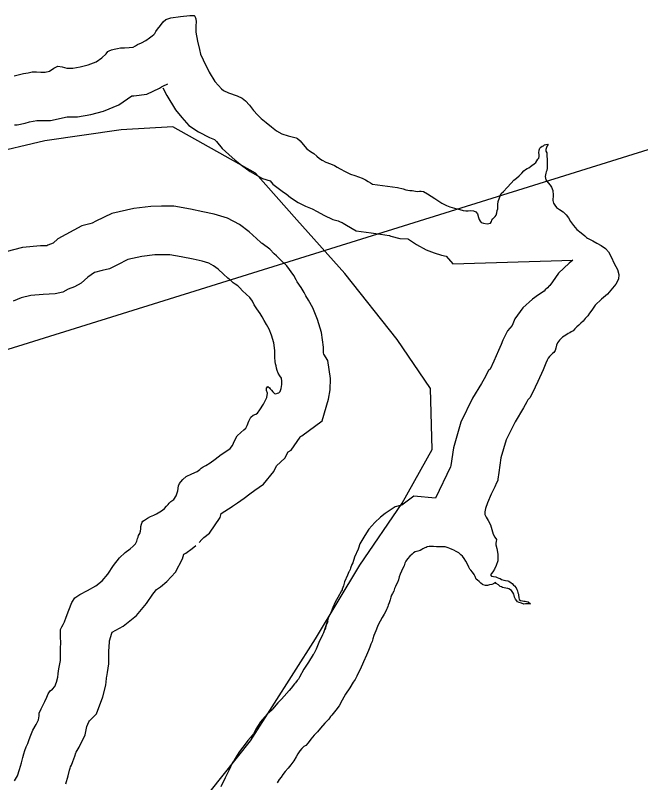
# Model space of a CAD drawing. Extents: x 1662474 to 1856135, y 779280 to 917889.
# Drawn here: x 1734028 to 1734994, y 799071 to 800258 of the extents above; entities that cross this region are included whole.
import ezdxf

# ---------------------------------------------------------------- set-up
doc = ezdxf.new("R2010")
doc.units = 0
for name, color, linetype in [('Exist Boundary Political City Limit New', 7, 'Continuous'), ('Exist Hydrographic Buffer Line', 7, 'Continuous'), ('Exist Hydrographic Lake Shore', 7, 'Continuous'), ('Exist Road Primary Interstate Structure Standard Bridge Number Label', 7, 'Continuous'), ('Map Preparation Boundary City Limit Buffer Line', 7, 'Continuous')]:
    doc.layers.add(name, color=color, linetype=linetype)

msp = doc.modelspace()

# ---------------------------------------------------------------- linework, layer by layer
at = {"layer": 'Exist Boundary Political City Limit New'}
msp.add_lwpolyline([(1733999.9, 798655.6), (1734073.4, 798751.2), (1734102.5, 798789), (1734286.8, 799004.4), (1734391.8, 799136), (1734492.1, 799293.8), (1734560.5, 799407.8), (1734625.8, 799503.5), (1734672.2, 799586.6), (1734669.4, 799680.9), (1734617.9, 799756.8), (1734537.5, 799858.7), (1734462.9, 799941.7), (1734399.1, 800014.2), (1734271.5, 800085.6), (1734192, 800080.9), (1734073.6, 800063.8), (1733986.1, 800043.5)], dxfattribs=at)
at = {"layer": 'Exist Hydrographic Buffer Line'}
for points in [[(1734027.2, 800088.8), (1734031.1, 800088.8), (1734043.3, 800091.5), (1734050.1, 800093.1), (1734056, 800094.5), (1734061.4, 800095.5), (1734066.3, 800095.3), (1734082.8, 800095.3), (1734108.1, 800101.1), (1734124.1, 800101.1), (1734144.7, 800104.9), (1734164.4, 800110), (1734188.3, 800119.8), (1734208.5, 800133.3), (1734211.5, 800133.5), (1734231.6, 800135.9), (1734251.2, 800145.4), (1734253.9, 800147.2), (1734256.2, 800148.3), (1734264, 800152.3)], [(1734256.3, 800145.7), (1734262.1, 800133.8), (1734275.6, 800111.9), (1734285.5, 800100.1), (1734296.5, 800087.8), (1734311, 800077.7), (1734328.1, 800068.9), (1734336.2, 800066), (1734339, 800062.7), (1734348, 800052.2), (1734358, 800042.6), (1734367.8, 800034.3), (1734377.7, 800026.3), (1734390.8, 800016.6), (1734410.3, 800005.5), (1734422, 800001.9), (1734426.1, 799996.8), (1734442.6, 799984.7), (1734446.7, 799982.2), (1734453.2, 799976.4), (1734465.4, 799968.8), (1734476.5, 799963), (1734486.8, 799958.9), (1734494.5, 799954.5), (1734504.7, 799949.2), (1734519, 799942.5), (1734526.8, 799940.1), (1734530, 799938.7), (1734533, 799937.5), (1734534.5, 799936.5), (1734539.7, 799933.7), (1734554.9, 799924.6), (1734578.2, 799921.7), (1734592.4, 799919.7), (1734605.6, 799917.7), (1734606.3, 799917.6), (1734608.5, 799916.7), (1734622.2, 799913.1), (1734634.6, 799912.2), (1734635.3, 799912.1), (1734635.4, 799912), (1734648, 799903.7), (1734663, 799895.2), (1734675.5, 799890.8), (1734686.5, 799887.2), (1734693.9, 799885.5), (1734704, 799873.9), (1734889.6, 799879.6)], [(1734312.1, 799443), (1734316.6, 799447.5), (1734319.4, 799450.6), (1734328.2, 799457.3), (1734344.5, 799481.5), (1734346.5, 799487.4), (1734363.2, 799498.7), (1734363.5, 799499.1), (1734371.4, 799504.1), (1734381.7, 799511.5), (1734390.5, 799518.1), (1734398.1, 799523.5), (1734411.6, 799533), (1734427.5, 799552.5), (1734431.6, 799561.1), (1734444.6, 799573.4), (1734449.9, 799583.1), (1734454.4, 799585.6), (1734468.1, 799605.9), (1734468.7, 799606.8), (1734470.7, 799607.5), (1734502.3, 799630.7), (1734512, 799664.2), (1734514.5, 799679), (1734515.3, 799696.3), (1734510.8, 799724.2), (1734504.6, 799733.9), (1734504.2, 799736), (1734504.2, 799744.7), (1734501.2, 799767.3), (1734495.2, 799787.7), (1734488.1, 799805.5), (1734481.2, 799817.7), (1734477.2, 799824.4), (1734474.4, 799829.2), (1734470, 799837), (1734463.7, 799846.1), (1734461.9, 799848.8), (1734458.3, 799855.6), (1734447.6, 799870.4), (1734437.6, 799880.4), (1734431.6, 799886.1), (1734428.2, 799889.4), (1734421.4, 799896.3), (1734409.6, 799905.1), (1734408.5, 799905.7), (1734407.4, 799906.8), (1734400.9, 799912.8), (1734389.6, 799923.4), (1734374.6, 799934.4), (1734356.2, 799944.3), (1734335.5, 799950.7), (1734318.1, 799954.2), (1734298.8, 799958.4), (1734273.3, 799962.9), (1734253.9, 799962.9), (1734237.6, 799962.2), (1734211.4, 799959.1), (1734177.2, 799951.7), (1734152.4, 799939.5), (1734147, 799936.7), (1734143.2, 799935.8), (1734130.9, 799932.4)], [(1734130.9, 799932.4), (1734094.1, 799912.3), (1734086.8, 799905.8), (1734078.5, 799902.5), (1734077.1, 799901.8), (1734067, 799901.4), (1734039.5, 799899.2), (1734013.5, 799892.3)], [(1734889.6, 799879.6), (1734883.8, 799874.6), (1734867.6, 799859.4), (1734857.9, 799845.9), (1734853.9, 799840.3), (1734853.1, 799839.5), (1734850.4, 799836.4), (1734847, 799833.4), (1734845.2, 799831.5), (1734836.7, 799825.6), (1734827.1, 799819.3), (1734812.5, 799805.6), (1734800.1, 799788.6), (1734795.9, 799778.4), (1734788.5, 799770.1), (1734781.6, 799755.8), (1734778.7, 799749), (1734774.9, 799739.8), (1734767.3, 799723.2), (1734761.6, 799711.1), (1734759.2, 799708.8), (1734752.4, 799695.9), (1734748.3, 799688.5), (1734734.6, 799665.9), (1734716.3, 799629.1), (1734704.9, 799589.3), (1734700.9, 799562), (1734700.6, 799559.6), (1734677.6, 799511.4)], [(1734677.6, 799511.4), (1734643.8, 799514.3), (1734625.5, 799500.6), (1734624.9, 799500.3), (1734615, 799497.7), (1734599.4, 799487.4), (1734592.5, 799481.8), (1734583.8, 799473.9), (1734574.6, 799463.3), (1734568, 799453.7), (1734560.6, 799440.5), (1734558.6, 799434.2), (1734557.7, 799432.6), (1734552.2, 799420.1), (1734549.5, 799411.3), (1734548.1, 799408.8), (1734546.1, 799402.9), (1734545.3, 799401.2), (1734544.1, 799398.1), (1734543.6, 799397.2), (1734541.3, 799392.3), (1734536.8, 799382.1), (1734535.3, 799375.6), (1734533.4, 799370.5), (1734533, 799369.5), (1734532.2, 799367.8), (1734526.4, 799357.6), (1734522.6, 799350.5), (1734519, 799342.5), (1734516.2, 799335.7), (1734511.6, 799325.6), (1734508, 799313.6), (1734506.7, 799308.2)], [(1734106.1, 799069.4), (1734109.9, 799081.9), (1734112.1, 799090.6), (1734113.1, 799093.9), (1734113.7, 799095.9), (1734114.8, 799098.6), (1734117, 799103.9), (1734120.3, 799112.5), (1734121.9, 799117.3), (1734122.4, 799118.4), (1734126.9, 799126.2), (1734136.1, 799145.4), (1734138.5, 799158.2), (1734141.9, 799165.4), (1734142.6, 799167.1), (1734153.5, 799177.8), (1734163.7, 799204.2), (1734168.1, 799222), (1734169, 799232.3), (1734169.2, 799233.7), (1734169.5, 799235.5), (1734170.8, 799241.6), (1734172.8, 799255), (1734172.8, 799267), (1734172.9, 799274.8), (1734173.9, 799288.5), (1734173.8, 799290.9), (1734177.4, 799302.4), (1734178, 799304), (1734194.6, 799313.3), (1734215.2, 799330), (1734230.9, 799348.7), (1734240.5, 799362.8), (1734244.9, 799368.3), (1734246.6, 799370), (1734252.3, 799374.3), (1734262.1, 799382.5), (1734275.5, 799397.1), (1734286.5, 799417.4), (1734288.4, 799424.7), (1734291.5, 799426.4), (1734301.6, 799433.6), (1734306.9, 799438.1)], [(1734510.9, 799320.4), (1734508, 799313.9), (1734504.7, 799304.9), (1734504.1, 799303), (1734502.7, 799300.1), (1734497.3, 799288.1), (1734493, 799278), (1734491.3, 799274.7), (1734489.2, 799270.7), (1734488.4, 799269.7), (1734481.1, 799257.8), (1734474.2, 799246.9), (1734467.2, 799234.8), (1734465.6, 799231.7), (1734463.8, 799229.5), (1734461.2, 799225.9), (1734459.3, 799224.2), (1734454.6, 799217.6), (1734451.1, 799213.9), (1734443.5, 799205.3), (1734439.4, 799200.6), (1734433.8, 799194.8), (1734425.6, 799184.9), (1734424.8, 799183.8), (1734417.5, 799177.4), (1734407.2, 799165.5), (1734400, 799154.2), (1734397.1, 799148.8), (1734396, 799147.1), (1734393.8, 799144), (1734391.8, 799141.4), (1734387.6, 799136.8), (1734381.7, 799129.1), (1734377.9, 799123.9), (1734373.6, 799117.9), (1734371.2, 799114), (1734366.2, 799106.3), (1734365.7, 799105.1), (1734364, 799102.7), (1734357.9, 799090), (1734352.6, 799078.9), (1734345.9, 799064.7)]]:
    msp.add_lwpolyline(points, dxfattribs=at)
at = {"layer": 'Exist Hydrographic Lake Shore'}
for points in [[(1734230, 800219.1), (1734235.5, 800223.1), (1734239.8, 800226.5), (1734242.1, 800228.3), (1734244, 800229.9), (1734245.2, 800232.8), (1734247.9, 800236.7), (1734252.4, 800242.5), (1734256.8, 800248), (1734260.8, 800251.4), (1734268.4, 800254.1), (1734283.6, 800256.1), (1734297.8, 800257.7), (1734304.4, 800258), (1734305.6, 800256.7), (1734306.9, 800252.4), (1734307.8, 800248.2), (1734307.2, 800241.9), (1734307.2, 800232.2), (1734309.5, 800218.3), (1734312.8, 800205.2), (1734314.2, 800198.1), (1734318.5, 800189.2), (1734327.9, 800170.1), (1734336.6, 800155.9), (1734342.1, 800149.3), (1734346.6, 800144.3), (1734350, 800141.9), (1734357.6, 800138), (1734371.2, 800133.3), (1734378.9, 800129.9), (1734383.6, 800125.9), (1734389.9, 800118.9), (1734396.4, 800111), (1734402.5, 800103.9), (1734408.2, 800098.4), (1734415.6, 800092.1), (1734423.8, 800085.6), (1734431.9, 800079.5), (1734440.2, 800074.8), (1734449.5, 800071.9), (1734456, 800070.3), (1734459.8, 800069.2), (1734462, 800068.5), (1734464.4, 800067.4), (1734468.1, 800064), (1734472.9, 800058.2), (1734478.4, 800051.4), (1734484.1, 800047.2), (1734489.4, 800044.1), (1734494.1, 800040.4), (1734498.2, 800036.7), (1734502.5, 800034.1), (1734508, 800031.2), (1734515.1, 800028.3), (1734521.4, 800025.9), (1734525.6, 800023.1), (1734530.2, 800020.4), (1734537.9, 800016.5), (1734546.2, 800012.6), (1734552.9, 800010.5), (1734558.4, 800008.1), (1734563.9, 800006), (1734569.1, 800003.6), (1734573.4, 800000.8), (1734576.8, 799998.9), (1734579.9, 799997.1), (1734588, 799996.1), (1734603.2, 799993.9), (1734618.8, 799991.6), (1734627.6, 799989.8), (1734631.6, 799988.2), (1734634.8, 799987.4), (1734637.9, 799987.1), (1734641.4, 799987.1), (1734644, 799986.6), (1734646.2, 799986.3), (1734649.2, 799985.8), (1734652.4, 799986.3), (1734655.2, 799986.3), (1734658.6, 799985.6), (1734665.2, 799982.1), (1734676.5, 799974.8), (1734687.2, 799967.7), (1734694.1, 799963.8), (1734699.4, 799961.9), (1734706.6, 799959.6), (1734714.8, 799957.7), (1734720, 799956.4), (1734724, 799955.6), (1734727.6, 799955.6), (1734732.1, 799956.1), (1734736.1, 799955.9), (1734739.8, 799954.1), (1734742.1, 799950.9), (1734743.6, 799945.6), (1734744.8, 799942.5), (1734746.2, 799939.6), (1734747.9, 799937.8), (1734751.5, 799936.4)], [(1734026.4, 800164.6), (1734032.9, 800166.1), (1734040.8, 800167.9), (1734047.9, 800169.2), (1734054.5, 800170.8), (1734060.8, 800170.6), (1734067.6, 800170.3), (1734074.4, 800170.3), (1734081.2, 800171.9), (1734087.8, 800176.4), (1734094.1, 800179.5), (1734100.4, 800178.4), (1734108, 800176.1), (1734117.1, 800176.1), (1734128.5, 800178.2), (1734140.8, 800181.3), (1734152.9, 800186.3), (1734162, 800192.4), (1734168.4, 800198.4), (1734171.2, 800202.1), (1734173.4, 800203.1), (1734176.8, 800204.7), (1734180.8, 800205.8), (1734186, 800206.8), (1734190.6, 800207.8), (1734196.8, 800207.6), (1734204, 800208.1), (1734210.1, 800208.9), (1734214, 800210.8), (1734217.1, 800212.8), (1734223.2, 800215.7), (1734230, 800219.1)], [(1734751.5, 799936.4), (1734757.4, 799935.7), (1734762.2, 799936.7), (1734763.9, 799939.1), (1734764.4, 799941.2), (1734765.8, 799943.2), (1734767.5, 799944.9), (1734769.6, 799946.7), (1734771.2, 799948.8), (1734772, 799952.4), (1734772.8, 799956.1), (1734773.4, 799959), (1734773.4, 799961.9), (1734773.6, 799965.6), (1734774.1, 799970.3), (1734776, 799975.6), (1734777.8, 799980), (1734778.9, 799982.6), (1734782.2, 799985.6), (1734788, 799991.6), (1734794.1, 799998.4), (1734798.2, 800002.9), (1734802.5, 800006), (1734806.4, 800009.9), (1734810.9, 800013.9), (1734813.8, 800017.3), (1734816.6, 800019.6), (1734819, 800021.2), (1734821.6, 800022.2), (1734824.2, 800024.1), (1734826.4, 800025.7), (1734830, 800028.3), (1734832.4, 800030.4), (1734834, 800032.8), (1734835.5, 800035.7), (1734836.9, 800037.2), (1734837.6, 800039.6), (1734837.4, 800042.8), (1734836.9, 800045.6), (1734837.4, 800049.3), (1734838.6, 800052.8), (1734840, 800054.1), (1734842.1, 800055.6), (1734844.2, 800056.1), (1734845.5, 800057.7), (1734847.6, 800058.5), (1734851.5, 800058.8), (1734850, 800056.4), (1734848.6, 800053.5), (1734847.6, 800050.4), (1734847.6, 800048.2), (1734849.1, 800045.4), (1734849.1, 800042.8), (1734849.1, 800040.1), (1734849.8, 800035.7), (1734849.8, 800032.8), (1734850, 800029.6), (1734850, 800027.5), (1734849.8, 800021.5), (1734849.1, 800018.3), (1734848.4, 800016.2), (1734847.6, 800013.9), (1734847.4, 800011.5), (1734846.9, 800008.6), (1734847.4, 800006), (1734847.9, 800003.6), (1734849.1, 800001.8), (1734851.5, 799998.9), (1734854.4, 799995.2), (1734856.8, 799992.1), (1734858.4, 799986.9), (1734858.9, 799979.8), (1734858.6, 799971.9), (1734859.6, 799967.7), (1734861.5, 799964.2), (1734864.4, 799961.1), (1734869.1, 799958), (1734874.6, 799954.1), (1734879.1, 799949.6), (1734882.8, 799944.9), (1734885.9, 799939.1), (1734890.4, 799933.1), (1734895.9, 799927), (1734902.5, 799921.5), (1734907.8, 799917.1), (1734910.4, 799914.4), (1734912.1, 799913.4), (1734916.4, 799911.5), (1734920.2, 799909.2), (1734926.6, 799905.8), (1734933.4, 799902.1), (1734940, 799897.6), (1734944.8, 799892.1), (1734948.9, 799884.5), (1734953.6, 799874.2), (1734958.4, 799864.8), (1734960.8, 799857.2), (1734960, 799850.1), (1734955.8, 799842.5), (1734950.8, 799836.2)], [(1734258.6, 799495.5), (1734262, 799498.9), (1734264.4, 799501.6), (1734266, 799503.6), (1734268.4, 799506), (1734272.9, 799509.4), (1734276.8, 799515.2), (1734279.4, 799522.8), (1734280.4, 799530.4), (1734282, 799534.1), (1734284.1, 799536.8), (1734286.8, 799540.4), (1734292.2, 799545.1), (1734301.1, 799549.1), (1734309.2, 799552.8), (1734313.5, 799555.6), (1734315.6, 799558), (1734318.5, 799559.8), (1734322.6, 799561.9), (1734329.2, 799566.1), (1734337.1, 799571.9), (1734346.2, 799578.7), (1734354.8, 799584.8), (1734360, 799588.4), (1734363.6, 799592.9), (1734367, 799600), (1734371.2, 799607.6), (1734376.5, 799613.1), (1734381.2, 799616.8), (1734384.4, 799619.7), (1734386.5, 799623.6), (1734388.9, 799630.4), (1734392.2, 799636.4), (1734395.9, 799639.9), (1734399.6, 799641.2), (1734402.5, 799642.8), (1734405.9, 799647.8), (1734411.9, 799656.7), (1734416.6, 799666.9), (1734417.8, 799673.8), (1734416.4, 799677.9), (1734416.4, 799681.6), (1734418.5, 799683.9), (1734420.9, 799682.1), (1734421.9, 799680.3), (1734424, 799678.4), (1734426.1, 799675.6), (1734428.5, 799673.4), (1734430.9, 799672.9), (1734433.1, 799673.8), (1734435.2, 799674.5), (1734437.4, 799676.1), (1734438.8, 799680.8), (1734439.8, 799686.9), (1734440, 799692.1), (1734439.2, 799696.8), (1734436.9, 799700.5), (1734434.5, 799704.7), (1734432.6, 799708.9), (1734431.9, 799712.6), (1734431.4, 799716), (1734430, 799719.1), (1734429.8, 799722.8), (1734429.2, 799729.1), (1734429.2, 799739.6), (1734427.6, 799751.7), (1734424.2, 799763.2), (1734420.4, 799772.9), (1734416.4, 799780), (1734412.8, 799786.1), (1734409.5, 799791.6), (1734406.4, 799797.1), (1734401.6, 799803.9), (1734397.2, 799810.5), (1734394.4, 799816), (1734390.4, 799821.5), (1734385.1, 799826.8), (1734379.4, 799832.2), (1734375.1, 799836.4), (1734372, 799839.6), (1734368.1, 799842.5), (1734364.6, 799844.6), (1734361.5, 799847.2), (1734356.8, 799851.4), (1734349.8, 799858), (1734341.6, 799865.6), (1734334.5, 799870.8), (1734327.1, 799874.8), (1734316.9, 799877.9), (1734302.8, 799880.8), (1734284.4, 799884.8), (1734266.8, 799887.9), (1734255.5, 799887.9), (1734243.6, 799887.4), (1734223.8, 799885), (1734202, 799880.3), (1734186, 799872.4), (1734173.6, 799866.1), (1734162.4, 799863.2), (1734150.8, 799860.1)], [(1734150.8, 799860.1), (1734140.2, 799853), (1734130, 799843.8), (1734119.5, 799838.1), (1734110.1, 799834.4), (1734101.8, 799829.9), (1734089.9, 799827.2), (1734071.5, 799826.5), (1734052.1, 799824.9), (1734037.1, 799821), (1734024.8, 799816)], [(1734950.8, 799836.2), (1734948.4, 799832.8), (1734943.1, 799826.8), (1734934, 799818.9), (1734924.2, 799809.7), (1734918.8, 799802.1), (1734915.4, 799797.4), (1734912.5, 799793.1), (1734908.8, 799789.2), (1734905.4, 799785.2), (1734902, 799781.9), (1734898.8, 799779), (1734895.9, 799776.1), (1734892.8, 799773.2), (1734889.9, 799770.3), (1734886.8, 799768.8), (1734884.9, 799766.9), (1734882.2, 799765.9), (1734878.9, 799763.5), (1734873.6, 799760.1), (1734868.9, 799755.6), (1734866, 799751.7), (1734864.4, 799747.8), (1734863.4, 799743.3), (1734862, 799739.6), (1734860, 799736.8), (1734858.1, 799735.1), (1734855.8, 799732.8), (1734853.6, 799730.4), (1734851.5, 799728.1), (1734850, 799724.9), (1734847.9, 799719.9), (1734843.6, 799709.7), (1734835.2, 799691.6), (1734827.1, 799674.2), (1734823.2, 799666.6), (1734821.6, 799664.8), (1734820, 799663.2), (1734818.5, 799660.4), (1734813.2, 799650.9), (1734800.4, 799629.6), (1734786.5, 799601.8), (1734778.4, 799573.5), (1734775.1, 799551.2), (1734773.6, 799540.9), (1734773.4, 799538.8), (1734771.8, 799535.1), (1734769.1, 799529.1), (1734763.6, 799517.6), (1734757.6, 799503.9), (1734754.4, 799495.2), (1734753.6, 799490), (1734753.6, 799486.3), (1734755.8, 799482.1), (1734758.6, 799476.6), (1734762.2, 799470.1), (1734764.4, 799463), (1734766.2, 799455.9), (1734769.1, 799450.9), (1734771.5, 799447.2), (1734771.2, 799444.3), (1734770.8, 799442), (1734770.8, 799439.1), (1734772, 799433.6), (1734773.4, 799424.6), (1734773.4, 799414.4), (1734771.2, 799407.1), (1734768.4, 799401.6), (1734766, 799397.6), (1734763.9, 799394.8), (1734762.2, 799392.9), (1734763.9, 799390.8), (1734766.8, 799390.2), (1734770.5, 799389.8), (1734772.8, 799388.9), (1734775.1, 799387.6), (1734777.2, 799387.1), (1734779.4, 799385.8), (1734782.8, 799384.8), (1734785.6, 799384), (1734788.9, 799383.7), (1734790.6, 799382.9), (1734794.1, 799380.6), (1734795.9, 799379.2), (1734798, 799376.9), (1734799.4, 799375.6), (1734802.2, 799372.7), (1734803.2, 799370.1), (1734804.2, 799367.9), (1734804.6, 799364.8), (1734805.4, 799363), (1734805.6, 799361.4), (1734805.9, 799358), (1734806.6, 799354.8), (1734808.8, 799353.2), (1734811.6, 799352.5), (1734813.8, 799352.2), (1734816.1, 799351.9), (1734818, 799351.7), (1734820.4, 799350.9)], [(1734027.1, 799074.2), (1734031.4, 799081.9), (1734034.5, 799091.6), (1734037.6, 799102.1), (1734039.8, 799110.2), (1734041.4, 799116), (1734043.1, 799121.2), (1734045.2, 799126.8), (1734047.4, 799131.8), (1734049.8, 799138.1), (1734052.1, 799144.9), (1734055.5, 799152.5), (1734060.5, 799161.1), (1734064.1, 799168.8), (1734065.2, 799174.8), (1734065.2, 799179), (1734068.1, 799185.6), (1734071.2, 799191.6), (1734073.9, 799197.1), (1734076.8, 799203.4), (1734079.1, 799208.6), (1734082.2, 799213.4), (1734085.6, 799216.2), (1734089.4, 799219.9), (1734092, 799226.8), (1734093.9, 799234.4), (1734094.4, 799239.9), (1734094.9, 799244.3), (1734095.9, 799250.1), (1734097, 799255.1), (1734097.8, 799260.4), (1734097.8, 799267.9), (1734098, 799278.4), (1734098.8, 799288.7), (1734098.2, 799296.1), (1734097.8, 799300.2), (1734097.8, 799304.4), (1734098.2, 799308.4), (1734099.9, 799312.3), (1734102, 799316), (1734104.4, 799320.2), (1734106.6, 799327.2), (1734110.9, 799338.3), (1734115.6, 799350.1), (1734120.4, 799357.2), (1734128, 799362.2), (1734139.8, 799368.5), (1734152.4, 799375.6), (1734162.4, 799383.7), (1734171, 799393.9), (1734179.9, 799407.1), (1734189.4, 799419.1), (1734198, 799427.2), (1734205.6, 799433.1), (1734210.4, 799437), (1734214, 799440.9), (1734216.1, 799444.9), (1734217.1, 799448.8), (1734218, 799451.2), (1734218.8, 799453.5), (1734220.4, 799456.9), (1734221.4, 799460.4), (1734221.9, 799464), (1734222.4, 799467.7), (1734223, 799471.1), (1734224, 799474), (1734225.2, 799475.8), (1734227.9, 799477.4), (1734232.4, 799480.3), (1734236.9, 799482.9), (1734239.8, 799484), (1734242.1, 799485.3), (1734246.2, 799487.1), (1734251.5, 799490), (1734255.5, 799492.9), (1734258.6, 799495.5)], [(1734816.6, 799347.8), (1734814, 799347.5), (1734810.4, 799348.8), (1734806.4, 799349.9), (1734804.2, 799351.2), (1734802.8, 799352.5), (1734801.1, 799355.4), (1734799.6, 799358.5), (1734798.8, 799360.9), (1734798.2, 799362.7), (1734796.8, 799365.6), (1734794.9, 799368.8), (1734790.6, 799370.9), (1734788.9, 799371.6), (1734785.9, 799372.4), (1734783.2, 799372.7), (1734781, 799373.2), (1734779.4, 799374), (1734777.5, 799374.5), (1734774.6, 799377.1), (1734771.2, 799379.5), (1734769.9, 799380.8), (1734767.2, 799379), (1734764.4, 799377.9), (1734760.8, 799377.4), (1734757.6, 799376.4), (1734754.4, 799376.4), (1734751.2, 799377.1), (1734749.8, 799377.7), (1734747.6, 799380.1), (1734744.8, 799382.7), (1734742.1, 799384.5), (1734740, 799386.3), (1734738.4, 799390), (1734736.9, 799393.2), (1734734.5, 799396.8), (1734732.1, 799399.8), (1734730.2, 799401.6), (1734728.8, 799404.4), (1734726.9, 799409.4), (1734724.2, 799414.1), (1734721.6, 799418.1), (1734719.2, 799421.5), (1734716.4, 799423.9), (1734713.2, 799427), (1734709.5, 799428.9), (1734705.9, 799430.7), (1734703, 799432), (1734699.6, 799433.3), (1734696.8, 799434.4), (1734692.5, 799435.9), (1734685.6, 799435.9), (1734678.9, 799436.2), (1734674.1, 799436.4), (1734670.5, 799436.8), (1734667.5, 799436.4), (1734664.6, 799436.2), (1734662.9, 799434.9), (1734660.8, 799434.4), (1734657.6, 799432.8), (1734656, 799431.8), (1734653.6, 799430.4), (1734650, 799429.4), (1734646, 799428.3), (1734643.6, 799426.8), (1734641.4, 799424.9), (1734637.6, 799421.5), (1734634, 799417.3), (1734631.6, 799413.9), (1734630, 799411), (1734628.8, 799406.8), (1734627.1, 799402.9), (1734624.8, 799398.7), (1734622.6, 799393.9), (1734621.4, 799389.8), (1734620, 799385), (1734618.8, 799381.1), (1734616.6, 799377.4), (1734615.6, 799374.5), (1734614.2, 799371.6), (1734612.8, 799367.7), (1734610.9, 799364), (1734609.5, 799361.1), (1734608.2, 799358.2), (1734607.2, 799354.1), (1734605.6, 799349.6), (1734604.2, 799345.9), (1734603.5, 799343.6), (1734602.5, 799341.2), (1734601.6, 799339.1), (1734600.4, 799336.4), (1734598.2, 799332.2), (1734595.1, 799326.8), (1734592, 799321.2), (1734589.9, 799317.3), (1734588, 799313.1), (1734585.1, 799306), (1734582, 799299.2), (1734580.4, 799293.7), (1734579.4, 799289.8)], [(1734820.4, 799350.9), (1734824.2, 799348.2), (1734821.6, 799347.8), (1734818.8, 799347.8), (1734816.6, 799347.8)], [(1734579.4, 799289.8), (1734577.5, 799285.6), (1734575.8, 799280.8), (1734574.1, 799275.6), (1734570.8, 799268.5), (1734566, 799258), (1734561, 799246.2), (1734557.6, 799239.6), (1734555.8, 799236.2), (1734555, 799233.8), (1734553.1, 799230.7), (1734550, 799226.8), (1734544.8, 799218.1), (1734538.4, 799208.1), (1734533.1, 799198.9), (1734528.5, 799190), (1734523.2, 799183.7), (1734519.5, 799178.4), (1734517.4, 799175.6), (1734515.4, 799173.8), (1734512.5, 799169.8), (1734506.6, 799163.5), (1734499.9, 799155.9), (1734494.9, 799150.1), (1734489.9, 799144.9), (1734484.6, 799138.6), (1734480.4, 799132.8), (1734477.2, 799129.1), (1734474.1, 799127.3), (1734470.8, 799124.4), (1734467.6, 799120.8), (1734464.6, 799116), (1734462, 799111.2), (1734458.4, 799105.2), (1734453.9, 799099.2), (1734449.8, 799093.7), (1734445.2, 799088.7), (1734441.6, 799084), (1734438.8, 799080.1), (1734436.1, 799076.4), (1734434.5, 799073.8), (1734432.6, 799070.9)]]:
    msp.add_lwpolyline(points, dxfattribs=at)
at = {"layer": 'Exist Road Primary Interstate Structure Standard Bridge Number Label'}
msp.add_line((1732939.5, 799405.6), (1735326.4, 800150.8), dxfattribs=at)
at = {"layer": 'Map Preparation Boundary City Limit Buffer Line'}
msp.add_lwpolyline([(1733999.9, 798655.6), (1734073.4, 798751.2), (1734102.5, 798789), (1734286.8, 799004.4), (1734391.8, 799136), (1734492.1, 799293.8), (1734560.5, 799407.8), (1734625.8, 799503.5), (1734672.2, 799586.6), (1734669.4, 799680.9), (1734617.9, 799756.8), (1734537.5, 799858.7), (1734462.9, 799941.7), (1734399.1, 800014.2), (1734271.5, 800085.6), (1734192, 800080.9), (1734073.6, 800063.8), (1733986.1, 800043.5)], dxfattribs=at)

doc.saveas('drawing.dxf')
